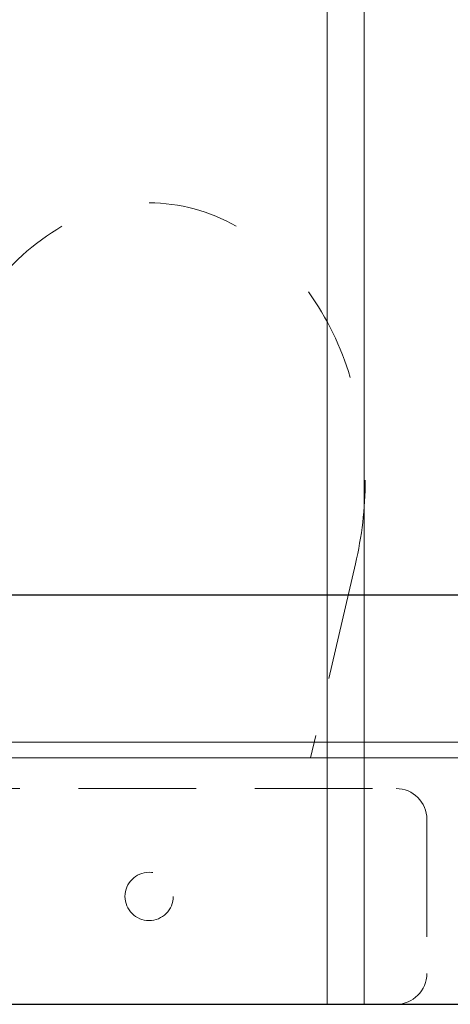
# Model space of a CAD drawing. Header units: millimetres. Extents: x 23192 to 177760, y -399809 to -79279.
# Tile 727 of 868: x 73860 to 73894, y -194640 to -194560. Entities that reach past the tile are written whole.
import ezdxf

# ---------------------------------------------------------------- set-up
doc = ezdxf.new("R2010")
doc.units = ezdxf.units.MM
doc.linetypes.add('HIDDEN2', pattern=[4.7625, 3.175, -1.5875])
doc.layers.get('0').update_dxf_attribs({"lineweight": 0})
for name, color, linetype, lineweight in [('!! 0_ Istn-sciany', 3, 'Continuous', 30), ('!! 2 ZABUDOWA GK-MDF', 54, 'Continuous', 13), ('!! wymiary osi', 250, 'Continuous', 9)]:
    doc.layers.add(name, color=color, linetype=linetype, lineweight=lineweight)
doc.layers.add('!! 2_WYBURZENIA DO REMONTU', color=7, linetype='Continuous', lineweight=0, true_color=0x4d4d4d, plot=False)
doc.styles.add('TXT', font='simplex.shx')
doc.dimstyles.new('DIM50', dxfattribs={"dimscale": 5, "dimtxt": 2.5, "dimasz": 1.5, "dimexe": 0, "dimexo": 0, "dimgap": 0.5, "dimtad": 1, "dimdec": 4, "dimrnd": 0.5, "dimdsep": 46, "dimtxsty": 'TXT', "dimblk1": 'TICK1', "dimblk2": 'TICK1', "dimsah": 1, "dimcen": 0, "dimse1": 1, "dimse2": 1, "dimclrd": 1, "dimclre": 7, "dimclrt": 9, "dimadec": 0, "dimazin": 0, "dimtfac": 1, "dimtdec": 4, "dimtmove": 2, "dimatfit": 3, "dimldrblk": 'TICK1', "dimfxl": 1, "dimtolj": 1, "dimarcsym": 0})

# ---------------------------------------------------------------- blocks, each defined once
blk = doc.blocks.new('TICK1')
at = {"color": 0}
for p, q in [((0, -1.4), (0, 1.4)), ((0, 0), (-1, 0))]:
    blk.add_line(p, q, dxfattribs=at)
at = {"color": 2}
blk.add_line((-1, -1), (1, 1), dxfattribs=at)
blk = doc.blocks.new('*D1930')
at = {"layer": '!! wymiary osi', "color": 1, "lineweight": -2, "transparency": 16777216}
blk.add_line((73777.923, -194606.38), (74084.923, -194606.38), dxfattribs=at)
at = {"layer": 'DEFPOINTS', "color": 0, "transparency": 16777216}
for p in [(74092.423, -194606.38), (73770.423, -194639.588), (74092.423, -194639.588)]:
    blk.add_point(p, dxfattribs=at)
at = {"layer": '!! wymiary osi', "color": 1, "lineweight": -2, "transparency": 16777216, "xscale": 7.5, "yscale": 7.5, "zscale": 7.5, "rotation": 180}
blk.add_blockref('TICK1', (73770.423, -194606.38), dxfattribs=at)
at = {"layer": '!! wymiary osi', "color": 1, "lineweight": -2, "transparency": 16777216, "xscale": 7.5, "yscale": 7.5, "zscale": 7.5}
blk.add_blockref('TICK1', (74092.423, -194606.38), dxfattribs=at)
at = {"layer": '!! wymiary osi', "color": 9, "transparency": 16777216, "insert": (73931.423, -194597.63), "char_height": 12.5, "attachment_point": 5, "style": 'TXT'}
blk.add_mtext('\\A1;322', dxfattribs=at)

msp = doc.modelspace()

# ---------------------------------------------------------------- linework, layer by layer
at = {"layer": '!! 0_ Istn-sciany'}
msp.add_lwpolyline([(73814.42327, -194639.5883), (74092.42327, -194639.5883)], dxfattribs=at)
at = {"layer": '!! 2 ZABUDOWA GK-MDF'}
for points in [[(73884.42327, -194502.5883), (73884.42327, -194639.5883)], [(73887.42327, -194502.5883), (73887.42327, -194639.5883)], [(73782.42327, -194618.3383), (74092.42327, -194618.3383)], [(73782.42327, -194619.5883), (74092.42327, -194619.5883)]]:
    msp.add_lwpolyline(points, dxfattribs=at)
at = {"layer": '!! 2_WYBURZENIA DO REMONTU', "linetype": 'HIDDEN2', "ltscale": 3}
for p, q in [((73886.71377, -194603.87186), (73883.08007, -194619.60527)), ((73883.08007, -194619.60527), (73856.93314, -194619.60527)), ((73850.00661, -194622.0883), (73890.00661, -194622.0883)), ((73892.50661, -194624.5883), (73892.50661, -194637.0883)), ((73890.00661, -194639.5883), (73850.00661, -194639.5883))]:
    msp.add_line(p, q, dxfattribs=at)
msp.add_circle((73870.00661, -194630.8383), 1.95945, dxfattribs=at)
for centre, radius, start, end in [((73870.00661, -194588.65459), 14.06628, 59.8905978, 90), ((73872.35556, -194592.70521), 18.74871, 120.1094022, 144.4623222), ((73863.94763, -194595.35523), 23.30798, 16.481738, 35.5376778), ((73858.09002, -194597.0883), 29.41659, 346.6674217, 0), ((73890.00661, -194624.5883), 2.5, 0, 90), ((73890.00661, -194637.0883), 2.5, 270, 0)]:
    msp.add_arc(centre, radius, start, end, dxfattribs=at)
for points in [[(73782.42327, -194619.5883), (73884.42327, -194619.5883)], [(73887.42327, -194619.5883), (73987.42327, -194619.5883)]]:
    msp.add_lwpolyline(points)

# ---------------------------------------------------------------- dimensions: what is measured, and where the dimension line sits
at = {"layer": '!! wymiary osi'}
dim = msp.add_linear_dim(base=(74092.42327, -194606.38034), p1=(73770.42327, -194639.5883), p2=(74092.42327, -194639.5883), dimstyle='DIM50', dxfattribs=at)
dim.commit()
dim.dimension.update_dxf_attribs({"geometry": '*D1930', "text_midpoint": (73931.42327, -194597.63034)})

doc.saveas('drawing.dxf')
